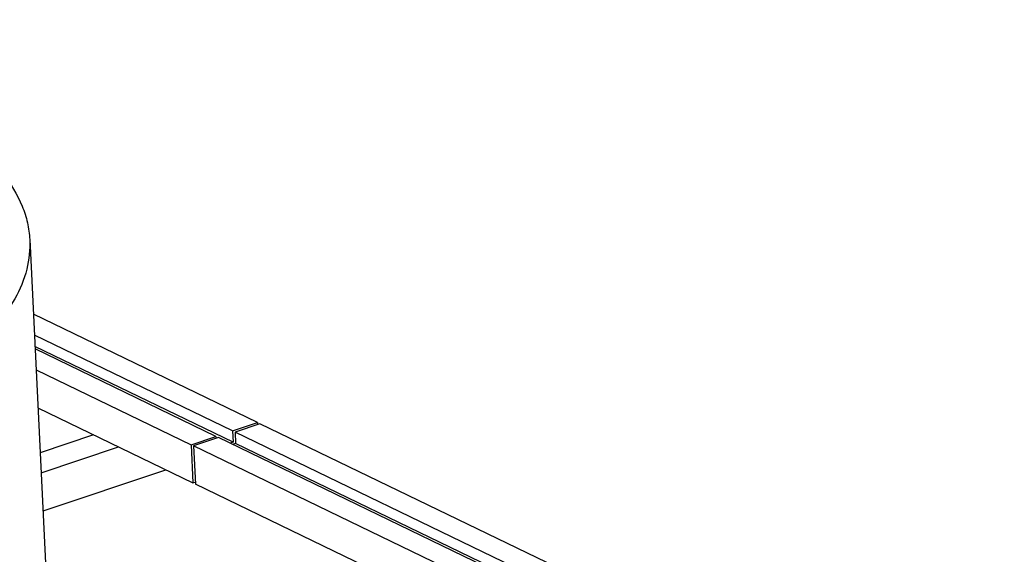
# Model space of a CAD drawing. Header units: millimetres. Extents: x -24622 to 2009, y -1603 to 2074.
# Tile 257 of 259: x 1540 to 1659, y 1148 to 1212. Entities that reach past the tile are written whole.
import ezdxf

# ---------------------------------------------------------------- set-up
doc = ezdxf.new("R2010")
doc.units = ezdxf.units.MM
doc.layers.add('02___PRT_ALL_AXES', color=7, linetype='Continuous')

msp = doc.modelspace()

# ---------------------------------------------------------------- linework, layer by layer
at = {"color": 7, "linetype": 'Continuous'}
for p, q in [((1568.821, 1163.853), (1541.836, 1176.9)), ((1565.819, 1162.85), (1541.959, 1174.386)), ((1565.887, 1161.471), (1542.027, 1173.007)), ((1563.818, 1162.181), (1542.041, 1172.71)), ((1542.165, 1170.196), (1560.816, 1161.179)), ((1542.39, 1165.6), (1561.041, 1156.582)), ((1565.819, 1162.85), (1568.821, 1163.853)), ((1569.12, 1163.708), (1566.118, 1162.706)), ((1568.821, 1163.853), (1568.833, 1163.612)), ((1658.752, 1120.373), (1569.12, 1163.708)), ((1549.09, 1162.361), (1542.654, 1160.211)), ((1560.816, 1161.179), (1563.818, 1162.181)), ((1564.117, 1162.037), (1561.115, 1161.034)), ((1563.818, 1162.181), (1563.83, 1161.941)), ((1653.748, 1118.701), (1564.117, 1162.037)), ((1565.819, 1162.85), (1565.887, 1161.471)), ((1655.75, 1119.37), (1566.118, 1162.706)), ((1566.118, 1162.706), (1566.186, 1161.327)), ((1542.772, 1157.808), (1552.078, 1160.916)), ((1560.816, 1161.179), (1561.041, 1156.582)), ((1650.746, 1117.699), (1561.115, 1161.034)), ((1561.115, 1161.034), (1561.34, 1156.438)), ((1565.887, 1161.471), (1565.532, 1161.353)), ((1566.186, 1161.327), (1565.831, 1161.208)), ((1655.817, 1117.991), (1566.186, 1161.327)), ((1542.997, 1153.211), (1557.792, 1158.153)), ((1561.041, 1156.582), (1561.328, 1156.678)), ((1650.972, 1113.102), (1561.34, 1156.438))]:
    msp.add_line(p, q, dxfattribs=at)
at = {"layer": '02___PRT_ALL_AXES', "color": 7, "linetype": 'Continuous'}
msp.add_line((1541.396, 1185.88), (1545.114, 1110.041), dxfattribs=at)
for points, start_tangent, end_tangent in [([(1419.275, 1204.235), (1428.071, 1206.822), (1437.559, 1208.947), (1457.891, 1211.657), (1478.752, 1212.163), (1488.893, 1211.571), (1498.586, 1210.426), (1507.649, 1208.752), (1515.911, 1206.578), (1523.219, 1203.946), (1529.434, 1200.904), (1534.441, 1197.511), (1538.146, 1193.829), (1540.479, 1189.928), (1541.116, 1187.918), (1541.396, 1185.881)], (0.948491, 0.3168041), (0.0490088, -0.9987983)), ([(1541.396, 1185.881), (1541.032, 1182.319), (1539.601, 1178.755), (1537.121, 1175.238), (1533.628, 1171.818), (1529.17, 1168.542), (1523.811, 1165.458), (1517.625, 1162.608), (1510.7, 1160.033)], (0.0490088, -0.9987983), (-0.948491, -0.3168041))]:
    msp.add_spline(points, degree=3, dxfattribs=dict(at, start_tangent=start_tangent, end_tangent=end_tangent))

doc.saveas('drawing.dxf')
